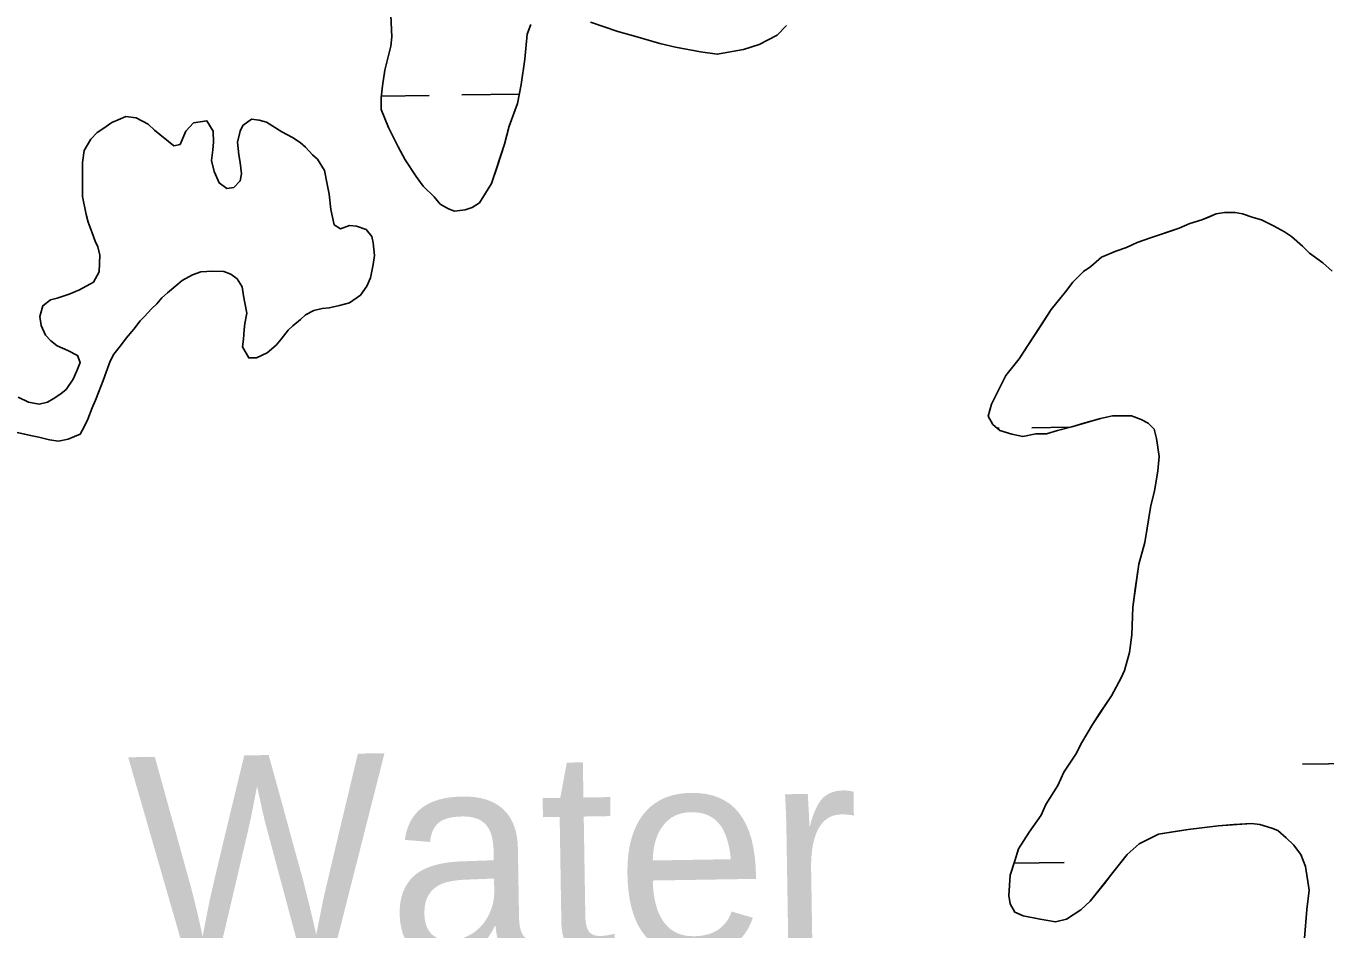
# Model space of a CAD drawing. Extents: x 3767014 to 3805179, y 361544 to 387384.
# Drawn here: x 3771807 to 3772441, y 380479 to 380920 of the extents above; entities that cross this region are included whole.
import ezdxf

# ---------------------------------------------------------------- set-up
doc = ezdxf.new("R2010")
doc.units = 0
for name, color, linetype in [('V-RIVR-IDEN', 7, 'Continuous'), ('V-TOPO-SHOR', 7, 'Continuous'), ('V-WETL-SWMP', 7, 'Continuous')]:
    doc.layers.add(name, color=color, linetype=linetype)

msp = doc.modelspace()

# ---------------------------------------------------------------- linework, layer by layer
at = {"layer": 'V-TOPO-SHOR'}
for points in [[(3771984.717, 380925.703), (3771985.315, 380915.193), (3771984.738, 380910.519), (3771981.832, 380898.837), (3771980.672, 380891.243), (3771980.097, 380885.405), (3771980.103, 380879.564), (3771983.618, 380870.808), (3771988.299, 380861.472), (3771991.812, 380855.051), (3771997.077, 380846.884), (3772000.587, 380842.216), (3772005.849, 380836.965), (3772008.773, 380833.465), (3772012.863, 380831.135), (3772015.783, 380829.971), (3772021.039, 380830.561), (3772024.543, 380831.733), (3772028.043, 380834.073), (3772033.871, 380843.425), (3772036.779, 380852.188), (3772040.271, 380862.702), (3772042.596, 380871.466), (3772046.671, 380882.566), (3772048.41, 380891.911), (3772050.149, 380904.176), (3772051.302, 380916.44), (3772053.047, 380921.113)], [(3772082.243, 380922.318), (3772095.68, 380917.663), (3772104.443, 380915.336), (3772116.127, 380911.846), (3772123.719, 380910.105), (3772135.987, 380907.783), (3772144.162, 380906.626), (3772157.007, 380908.977), (3772164.595, 380911.322), (3772173.35, 380916.004), (3772178.016, 380920.681)], [(3771913.179, 380772.044), (3771912.871, 380767.366), (3771912.253, 380763.62), (3771915.378, 380758.322), (3771919.122, 380758.326), (3771924.42, 380760.829), (3771928.782, 380764.577), (3771931.275, 380767.386), (3771934.699, 380771.759), (3771936.88, 380773.944), (3771940.62, 380777.067), (3771943.112, 380779.255), (3771947.165, 380781.444), (3771951.218, 380782.384), (3771954.651, 380782.699), (3771959.64, 380783.953), (3771964.628, 380785.206), (3771969.927, 380788.956), (3771973.04, 380793.326), (3771974.907, 380797.384), (3771976.146, 380803.935), (3771976.765, 380808.303), (3771976.132, 380814.542), (3771975.505, 380817.659), (3771972.693, 380821.087), (3771968.014, 380822.642), (3771964.581, 380822.949), (3771960.217, 380821.384), (3771957.096, 380823.252), (3771955.527, 380830.735), (3771954.583, 380838.221), (3771953.641, 380843.21), (3771952.386, 380849.759), (3771948.947, 380855.369), (3771946.448, 380857.55), (3771943.014, 380861.287), (3771940.515, 380863.468), (3771936.77, 380865.961), (3771931.463, 380868.76), (3771923.972, 380873.43), (3771920.539, 380874.362), (3771916.795, 380874.98), (3771912.433, 380871.857), (3771911.19, 380869.047), (3771909.947, 380863.745), (3771910.58, 380857.507), (3771911.206, 380853.765), (3771911.837, 380848.149), (3771911.219, 380844.719), (3771908.104, 380841.596), (3771904.671, 380840.967), (3771900.925, 380843.771), (3771898.425, 380849.38), (3771897.169, 380854.682), (3771897.788, 380859.987), (3771898.095, 380863.728), (3771898.089, 380869.033), (3771894.964, 380874.02), (3771888.414, 380873.076), (3771884.677, 380869.016), (3771881.877, 380862.463), (3771878.758, 380861.834), (3771876.259, 380864.015), (3771871.889, 380867.442), (3771869.39, 380869.621), (3771866.267, 380872.424), (3771860.338, 380875.535), (3771855.347, 380876.154), (3771851.605, 380874.589), (3771848.488, 380873.34), (3771844.124, 380870.214), (3771841.32, 380868.339), (3771838.205, 380865.215), (3771835.092, 380859.598), (3771834.165, 380853.671), (3771834.171, 380847.744), (3771834.177, 380843.378), (3771834.183, 380837.139), (3771836.065, 380828.407), (3771837.005, 380824.667), (3771838.883, 380819.365), (3771840.448, 380815.312), (3771841.699, 380812.508), (3771842.639, 380808.453), (3771842.338, 380800.343), (3771839.537, 380795.348), (3771832.68, 380791.598), (3771827.691, 380789.409), (3771821.766, 380787.529), (3771818.649, 380786.589), (3771814.909, 380783.779), (3771813.355, 380778.472), (3771813.986, 380774.108), (3771816.175, 380769.43), (3771818.674, 380766.627), (3771821.797, 380764.134), (3771827.101, 380761.957), (3771831.783, 380759.469), (3771833.034, 380756.038), (3771831.48, 380751.981), (3771829.612, 380747.924)], [(3772444.448, 380800.707), (3772439.771, 380804.791), (3772433.342, 380809.454), (3772429.834, 380812.954), (3772424.572, 380817.62), (3772421.066, 380819.95), (3772415.807, 380822.865), (3772409.964, 380825.777), (3772405.874, 380826.94), (3772400.617, 380828.685), (3772397.113, 380829.265), (3772391.856, 380829.259), (3772387.77, 380828.671), (3772383.684, 380826.914), (3772380.766, 380825.742), (3772374.929, 380823.983), (3772369.676, 380821.64), (3772364.423, 380819.883), (3772355.665, 380816.952), (3772349.245, 380814.607), (3772343.992, 380812.266), (3772338.739, 380810.507), (3772331.735, 380807.578), (3772326.485, 380802.901), (3772322.983, 380800.562), (3772317.734, 380795.299), (3772314.236, 380790.623), (3772307.238, 380781.856), (3772302.575, 380774.841), (3772296.165, 380764.906), (3772291.502, 380757.894), (3772285.087, 380749.71), (3772282.175, 380743.867), (3772278.097, 380735.688), (3772276.352, 380729.845), (3772278.693, 380725.761), (3772282.202, 380722.845), (3772288.042, 380721.1), (3772293.3, 380719.938), (3772299.722, 380721.114), (3772304.977, 380721.12), (3772310.231, 380722.879), (3772317.237, 380724.639), (3772323.074, 380726.398), (3772331.245, 380728.745), (3772337.084, 380729.918), (3772346.429, 380729.931), (3772351.102, 380728.184), (3772354.607, 380726.437), (3772357.531, 380723.52), (3772358.705, 380718.851), (3772359.882, 380710.092), (3772359.307, 380703.083), (3772357.568, 380693.155), (3772355.823, 380686.144), (3772354.086, 380675.046), (3772352.925, 380668.038), (3772350.019, 380657.524), (3772348.282, 380645.258), (3772347.125, 380636.497), (3772346.558, 380623.066), (3772345.401, 380614.305), (3772343.074, 380605.541), (3772341.327, 380602.037), (3772336.666, 380593.272), (3772330.837, 380584.504), (3772327.34, 380579.245), (3772322.095, 380570.479), (3772319.182, 380564.637), (3772313.354, 380555.869), (3772310.441, 380549.442), (3772304.613, 380540.091), (3772302.282, 380534.834), (3772296.454, 380526.65), (3772291.209, 380518.468), (3772289.464, 380512.628), (3772287.135, 380505.617), (3772286.564, 380495.689), (3772287.154, 380491.603), (3772289.492, 380487.517), (3772293.582, 380485.77), (3772301.76, 380484.027), (3772309.354, 380482.87), (3772314.607, 380484.044), (3772321.609, 380488.723), (3772326.277, 380492.817), (3772333.273, 380501.585), (3772337.354, 380506.846), (3772344.352, 380515.614), (3772350.185, 380520.877), (3772359.524, 380525.561), (3772366.528, 380526.736), (3772374.12, 380527.914), (3772388.716, 380529.683), (3772396.306, 380530.275), (3772405.065, 380530.871), (3772409.153, 380530.292), (3772414.996, 380528.547), (3772417.916, 380527.381)], [(3771801.573, 380722.003), (3771809.685, 380720.139), (3771812.804, 380719.521), (3771818.108, 380718.28), (3771822.477, 380717.661), (3771827.152, 380718.601), (3771830.271, 380719.852), (3771833.077, 380721.104), (3771834.945, 380724.538), (3771836.811, 380728.284), (3771838.988, 380733.9), (3771840.542, 380737.645), (3771842.099, 380741.389), (3771844.274, 380747.318), (3771845.828, 380751.375), (3771847.694, 380756.682), (3771849.562, 380760.114), (3771853.297, 380764.798), (3771855.478, 380767.919), (3771859.216, 380772.289), (3771862.331, 380776.349), (3771864.512, 380778.536), (3771867.936, 380782.282), (3771870.431, 380784.78), (3771872.921, 380787.59), (3771875.727, 380790.091), (3771879.776, 380793.525), (3771882.893, 380796.026), (3771887.88, 380798.838), (3771891.933, 380800.402), (3771897.86, 380800.722), (3771903.162, 380800.417), (3771906.594, 380799.173), (3771909.715, 380796.992), (3771912.216, 380792.941), (3771912.847, 380788.575), (3771913.474, 380785.145), (3771914.416, 380780.156), (3771913.486, 380775.163), (3771913.179, 380772.044)], [(3771829.612, 380747.924), (3771826.188, 380742.929), (3771823.695, 380740.744), (3771819.956, 380738.243), (3771817.15, 380736.681), (3771813.097, 380735.741), (3771807.793, 380736.671), (3771802.8, 380739.159)], [(3772417.916, 380527.381), (3772422.008, 380523.883), (3772425.517, 380520.383), (3772429.027, 380515.718), (3772431.37, 380509.879), (3772433.135, 380498.203), (3772431.978, 380488.858), (3772430.827, 380474.842)]]:
    msp.add_lwpolyline(points, dxfattribs=at)
at = {"layer": 'V-WETL-SWMP'}
for p, q in [((3771980.178, 380886.231), (3772003.487, 380886.555)), ((3772019.485, 380886.777), (3772047.528, 380887.167)), ((3771844.125, 380870.214), (3771848.488, 380873.339)), ((3771848.488, 380873.339), (3771851.606, 380874.59)), ((3771851.606, 380874.59), (3771855.347, 380876.154)), ((3771855.347, 380876.154), (3771860.338, 380875.536)), ((3771860.338, 380875.536), (3771866.268, 380872.424)), ((3771884.676, 380869.016), (3771888.414, 380873.075)), ((3771888.414, 380873.075), (3771894.963, 380874.019)), ((3771894.963, 380874.019), (3771898.088, 380869.032)), ((3771912.433, 380871.857), (3771916.796, 380874.981)), ((3771916.796, 380874.981), (3771920.54, 380874.362)), ((3771920.54, 380874.362), (3771923.972, 380873.43)), ((3771923.972, 380873.43), (3771931.464, 380868.76)), ((3771838.205, 380865.216), (3771841.32, 380868.339)), ((3771841.32, 380868.339), (3771844.125, 380870.214)), ((3771866.268, 380872.424), (3771869.391, 380869.621)), ((3771869.391, 380869.621), (3771871.889, 380867.441)), ((3771871.889, 380867.441), (3771876.26, 380864.015)), ((3771881.876, 380862.462), (3771884.676, 380869.016)), ((3771898.088, 380869.032), (3771898.095, 380863.729)), ((3771909.947, 380863.744), (3771911.189, 380869.048)), ((3771911.189, 380869.048), (3771912.433, 380871.857)), ((3771931.464, 380868.76), (3771936.77, 380865.96)), ((3771835.092, 380859.598), (3771838.205, 380865.216)), ((3771876.26, 380864.015), (3771878.758, 380861.834)), ((3771878.758, 380861.834), (3771881.876, 380862.462)), ((3771897.787, 380859.986), (3771897.17, 380854.683)), ((3771898.095, 380863.729), (3771897.787, 380859.986)), ((3771910.579, 380857.506), (3771909.947, 380863.744)), ((3771936.77, 380865.96), (3771940.516, 380863.469)), ((3771940.516, 380863.469), (3771943.014, 380861.288)), ((3771943.014, 380861.288), (3771946.449, 380857.55)), ((3771834.164, 380853.67), (3771835.092, 380859.598)), ((3771834.171, 380847.744), (3771834.164, 380853.67)), ((3771897.17, 380854.683), (3771898.424, 380849.381)), ((3771911.207, 380853.764), (3771910.579, 380857.506)), ((3771911.838, 380848.15), (3771911.207, 380853.764)), ((3771946.449, 380857.55), (3771948.947, 380855.369)), ((3771948.947, 380855.369), (3771952.385, 380849.759)), ((3771834.176, 380843.377), (3771834.171, 380847.744)), ((3771898.424, 380849.381), (3771900.926, 380843.77)), ((3771911.218, 380844.718), (3771911.838, 380848.15)), ((3771952.385, 380849.759), (3771953.641, 380843.21)), ((3771834.184, 380837.139), (3771834.176, 380843.377)), ((3771900.926, 380843.77), (3771904.672, 380840.967)), ((3771904.672, 380840.967), (3771908.103, 380841.595)), ((3771908.103, 380841.595), (3771911.218, 380844.718)), ((3771953.641, 380843.21), (3771954.582, 380838.221)), ((3771836.066, 380828.407), (3771834.184, 380837.139)), ((3771954.582, 380838.221), (3771955.527, 380830.736)), ((3771837.006, 380824.666), (3771836.066, 380828.407)), ((3771955.527, 380830.736), (3771957.096, 380823.252)), ((3771838.884, 380819.365), (3771837.006, 380824.666)), ((3771957.096, 380823.252), (3771960.217, 380821.384)), ((3771960.217, 380821.384), (3771964.582, 380822.949)), ((3771964.582, 380822.949), (3771968.014, 380822.641)), ((3771968.014, 380822.641), (3771972.694, 380821.087)), ((3771840.449, 380815.312), (3771838.884, 380819.365)), ((3771972.694, 380821.087), (3771975.506, 380817.659)), ((3771975.506, 380817.659), (3771976.133, 380814.541)), ((3771841.7, 380812.507), (3771840.449, 380815.312)), ((3771842.64, 380808.453), (3771841.7, 380812.507)), ((3771976.133, 380814.541), (3771976.765, 380808.303)), ((3771842.338, 380800.343), (3771842.64, 380808.453)), ((3771976.146, 380803.936), (3771974.907, 380797.384)), ((3771976.765, 380808.303), (3771976.146, 380803.936)), ((3771839.537, 380795.348), (3771842.338, 380800.343)), ((3771887.88, 380798.838), (3771882.893, 380796.025)), ((3771891.933, 380800.403), (3771887.88, 380798.838)), ((3771897.859, 380800.722), (3771891.933, 380800.403)), ((3771903.162, 380800.416), (3771897.859, 380800.722)), ((3771906.595, 380799.173), (3771903.162, 380800.416)), ((3771909.716, 380796.993), (3771906.595, 380799.173)), ((3771912.217, 380792.941), (3771909.716, 380796.993)), ((3771974.907, 380797.384), (3771973.04, 380793.327)), ((3771827.691, 380789.408), (3771832.679, 380791.597)), ((3771832.679, 380791.597), (3771839.537, 380795.348)), ((3771879.776, 380793.526), (3771875.726, 380790.09)), ((3771882.893, 380796.025), (3771879.776, 380793.526)), ((3771912.846, 380788.575), (3771912.217, 380792.941)), ((3771973.04, 380793.327), (3771969.926, 380788.956)), ((3771813.356, 380778.473), (3771814.91, 380783.778)), ((3771814.91, 380783.778), (3771818.649, 380786.589)), ((3771818.649, 380786.589), (3771821.767, 380787.529)), ((3771821.767, 380787.529), (3771827.691, 380789.408)), ((3771870.43, 380784.781), (3771867.937, 380782.282)), ((3771872.921, 380787.591), (3771870.43, 380784.781)), ((3771875.726, 380790.09), (3771872.921, 380787.591)), ((3771913.474, 380785.145), (3771912.846, 380788.575)), ((3771914.415, 380780.155), (3771913.474, 380785.145)), ((3771959.639, 380783.953), (3771954.65, 380782.699)), ((3771964.628, 380785.207), (3771959.639, 380783.953)), ((3771969.926, 380788.956), (3771964.628, 380785.207)), ((3771813.985, 380774.107), (3771813.356, 380778.473)), ((3771864.511, 380778.535), (3771862.33, 380776.349)), ((3771867.937, 380782.282), (3771864.511, 380778.535)), ((3771913.486, 380775.163), (3771914.415, 380780.155)), ((3771943.113, 380779.254), (3771940.62, 380777.068)), ((3771947.165, 380781.443), (3771943.113, 380779.254)), ((3771951.219, 380782.383), (3771947.165, 380781.443)), ((3771954.65, 380782.699), (3771951.219, 380782.383)), ((3771816.175, 380769.431), (3771813.985, 380774.107)), ((3771859.216, 380772.29), (3771855.478, 380767.919)), ((3771862.33, 380776.349), (3771859.216, 380772.29)), ((3771912.871, 380767.365), (3771913.178, 380772.044)), ((3771913.178, 380772.044), (3771913.486, 380775.163)), ((3771934.7, 380771.758), (3771931.274, 380767.387)), ((3771936.881, 380773.944), (3771934.7, 380771.758)), ((3771940.62, 380777.068), (3771936.881, 380773.944)), ((3771818.673, 380766.627), (3771816.175, 380769.431)), ((3771821.796, 380764.135), (3771818.673, 380766.627)), ((3771853.298, 380764.797), (3771849.561, 380760.114)), ((3771855.478, 380767.919), (3771853.298, 380764.797)), ((3771912.252, 380763.621), (3771912.871, 380767.365)), ((3771931.274, 380767.387), (3771928.783, 380764.577)), ((3771827.101, 380761.958), (3771821.796, 380764.135)), ((3771831.783, 380759.469), (3771827.101, 380761.958)), ((3771833.034, 380756.039), (3771831.783, 380759.469)), ((3771849.561, 380760.114), (3771847.694, 380756.681)), ((3771915.378, 380758.322), (3771912.252, 380763.621)), ((3771924.42, 380760.829), (3771919.121, 380758.327)), ((3771928.783, 380764.577), (3771924.42, 380760.829)), ((3771831.48, 380751.982), (3771833.034, 380756.039)), ((3771847.694, 380756.681), (3771845.829, 380751.376)), ((3771919.121, 380758.327), (3771915.378, 380758.322)), ((3771826.188, 380742.93), (3771829.613, 380747.925)), ((3771829.613, 380747.925), (3771831.48, 380751.982)), ((3771844.274, 380747.319), (3771842.098, 380741.39)), ((3771845.829, 380751.376), (3771844.274, 380747.319)), ((3771819.955, 380738.244), (3771823.695, 380740.744)), ((3771823.695, 380740.744), (3771826.188, 380742.93)), ((3771842.098, 380741.39), (3771840.543, 380737.645)), ((3771802.799, 380739.159), (3771807.793, 380736.67)), ((3771807.793, 380736.67), (3771813.096, 380735.74)), ((3771813.096, 380735.74), (3771817.15, 380736.681)), ((3771817.15, 380736.681), (3771819.955, 380738.244)), ((3771838.988, 380733.9), (3771836.811, 380728.283)), ((3771840.543, 380737.645), (3771838.988, 380733.9)), ((3771836.811, 380728.283), (3771834.944, 380724.538)), ((3771809.684, 380720.14), (3771801.572, 380722.002)), ((3771833.077, 380721.104), (3771830.271, 380719.853)), ((3771834.944, 380724.538), (3771833.077, 380721.104)), ((3772280.941, 380723.892), (3772281.773, 380723.904)), ((3772297.771, 380724.126), (3772316.213, 380724.382)), ((3771812.804, 380719.52), (3771809.684, 380720.14)), ((3771818.108, 380718.279), (3771812.804, 380719.52)), ((3771822.476, 380717.66), (3771818.108, 380718.279)), ((3771827.153, 380718.602), (3771822.476, 380717.66)), ((3771830.271, 380719.853), (3771827.153, 380718.602)), ((3772429.975, 380559.772), (3772461.972, 380560.217)), ((3772289.049, 380511.38), (3772313.567, 380511.721))]:
    msp.add_line(p, q, dxfattribs=at)
for points in [[(3772053.047, 380921.114), (3772051.301, 380916.44), (3772050.148, 380904.176), (3772048.411, 380891.91), (3772046.671, 380882.565), (3772042.596, 380871.465), (3772040.271, 380862.703), (3772033.871, 380843.424), (3772028.043, 380834.074), (3772024.542, 380831.733), (3772021.039, 380830.561), (3772015.784, 380829.971), (3772012.863, 380831.135), (3772008.773, 380833.466), (3772005.849, 380836.966), (3772000.587, 380842.216), (3771997.077, 380846.883), (3771991.812, 380855.052), (3771988.3, 380861.472), (3771983.617, 380870.809), (3771980.103, 380879.564), (3771980.096, 380885.404), (3771980.672, 380891.244), (3771981.831, 380898.837), (3771984.737, 380910.52), (3771985.315, 380915.192), (3771984.718, 380925.703)], [(3772178.016, 380920.682), (3772173.35, 380916.004), (3772164.596, 380911.322), (3772157.007, 380908.977), (3772144.163, 380906.626), (3772135.986, 380907.784), (3772123.72, 380910.105), (3772116.127, 380911.847), (3772104.443, 380915.337), (3772095.681, 380917.662), (3772082.244, 380922.317)], [(3772417.917, 380527.382), (3772414.995, 380528.547), (3772409.154, 380530.292), (3772405.065, 380530.871), (3772388.716, 380529.683), (3772374.119, 380527.913), (3772359.523, 380525.56), (3772350.185, 380520.877), (3772344.352, 380515.614), (3772326.276, 380492.818), (3772321.61, 380488.724), (3772314.608, 380484.044), (3772309.354, 380482.87), (3772301.761, 380484.028), (3772293.583, 380485.77), (3772289.493, 380487.517), (3772287.153, 380491.602), (3772286.564, 380495.689), (3772287.136, 380505.617), (3772289.463, 380512.628), (3772291.208, 380518.469), (3772296.453, 380526.651), (3772302.283, 380534.834), (3772304.613, 380540.092), (3772310.441, 380549.443), (3772313.353, 380555.87), (3772319.182, 380564.636), (3772322.095, 380570.479), (3772327.34, 380579.245), (3772336.666, 380593.272), (3772341.327, 380602.037), (3772343.075, 380605.542), (3772345.4, 380614.305), (3772346.557, 380623.066), (3772347.125, 380636.497), (3772350.019, 380657.523), (3772352.926, 380668.038), (3772355.824, 380686.145), (3772357.568, 380693.154), (3772359.307, 380703.084), (3772359.883, 380710.092), (3772358.704, 380718.85), (3772357.531, 380723.52), (3772354.607, 380726.436), (3772351.102, 380728.184), (3772346.428, 380729.93), (3772337.084, 380729.919), (3772331.246, 380728.744), (3772317.236, 380724.639), (3772310.231, 380722.879), (3772304.977, 380721.121), (3772299.722, 380721.114), (3772293.299, 380719.939), (3772288.042, 380721.1), (3772282.201, 380722.845), (3772278.693, 380725.761), (3772276.353, 380729.845), (3772278.097, 380735.687), (3772285.088, 380749.711), (3772291.502, 380757.894), (3772307.239, 380781.855), (3772314.236, 380790.623), (3772317.734, 380795.299), (3772322.984, 380800.561), (3772326.485, 380802.901), (3772331.735, 380807.579), (3772338.739, 380810.508), (3772343.992, 380812.266), (3772349.245, 380814.608), (3772355.666, 380816.952), (3772369.675, 380821.64), (3772374.928, 380823.983), (3772380.765, 380825.742), (3772387.769, 380828.67), (3772391.856, 380829.259), (3772397.112, 380829.265), (3772400.617, 380828.685), (3772405.874, 380826.94), (3772409.963, 380825.777), (3772415.807, 380822.864), (3772421.066, 380819.951), (3772424.572, 380817.619), (3772429.834, 380812.954), (3772433.342, 380809.454), (3772439.771, 380804.791), (3772444.448, 380800.708)], [(3772430.827, 380474.841), (3772431.978, 380488.858), (3772433.135, 380498.203), (3772431.369, 380509.88), (3772429.026, 380515.717), (3772425.517, 380520.384), (3772422.009, 380523.884), (3772417.917, 380527.382)]]:
    msp.add_lwpolyline(points, dxfattribs=at)

# ---------------------------------------------------------------- texts
at = {"layer": 'V-RIVR-IDEN'}
msp.add_text('Water', height=100, rotation=0.919589, dxfattribs=at).set_placement((3771857.537, 380463.182))

doc.saveas('drawing.dxf')
